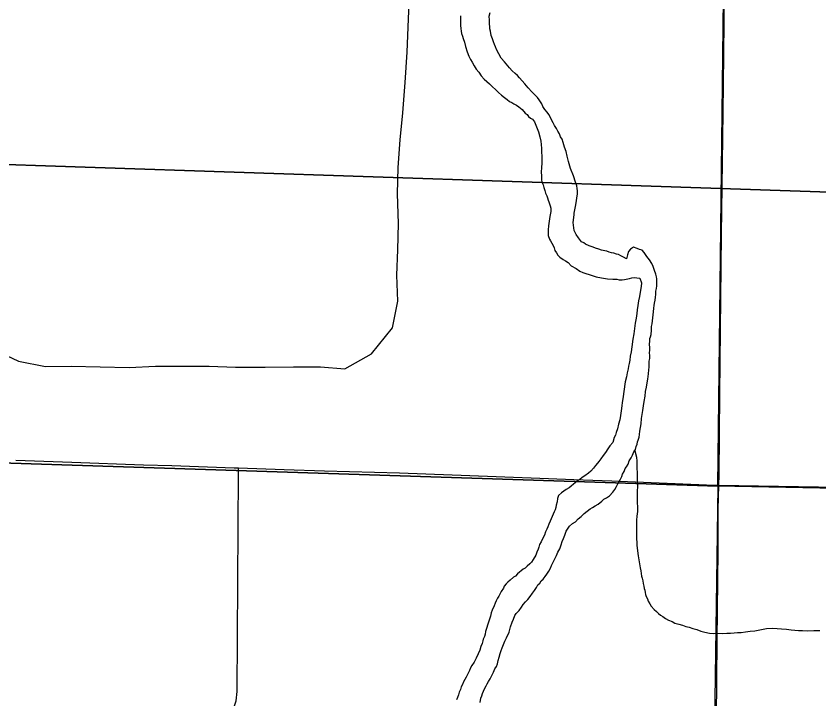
# Model space of a CAD drawing. Extents: x 0 to 68, y 0 to 52.9.
# Drawn here: x 48.448 to 49.292, y 35.989 to 36.707 of the extents above; entities that cross this region are included whole.
import ezdxf

# ---------------------------------------------------------------- set-up
doc = ezdxf.new("R2010")
doc.units = 0
for name, color, linetype in [('Default', 7, 'Continuous'), ('GM_X_Minor_River', 7, 'Continuous'), ('GM_X_Township_Road', 7, 'Continuous')]:
    doc.layers.add(name, color=color, linetype=linetype)

msp = doc.modelspace()

# ---------------------------------------------------------------- linework, layer by layer
at = {"layer": 'Default'}
for points in [[(48.42638, 37.83913), (49.74566, 37.79421), (49.69961, 36.50844), (48.38433, 36.55233)], [(48.15695, 37.30357), (49.19761, 37.26933), (49.18518, 36.21242), (48.14013, 36.24631)], [(48.38433, 36.55233), (49.69961, 36.50844), (49.66911, 35.18448), (48.34582, 35.22698)], [(49.18518, 36.21242), (49.17054, 35.16381), (48.11512, 35.19975), (48.14013, 36.24631)]]:
    msp.add_lwpolyline(points, close=True, dxfattribs=at)
for points in [[(49.65006, 36.20348), (49.18518, 36.21242), (49.19761, 37.26933), (49.65006, 37.26452)], [(48.63349, 36.33862), (48.65065, 36.33866), (48.67843, 36.33752), (48.70945, 36.33756), (48.73927, 36.338), (48.76746, 36.33807), (48.79322, 36.33576), (48.8212, 36.35149), (48.84329, 36.37896), (48.84888, 36.40701), (48.848, 36.43435), (48.84873, 36.46086), (48.84948, 36.48857), (48.84865, 36.51992), (48.8494, 36.54764), (48.85136, 36.57654), (48.85413, 36.60504), (48.85653, 36.63675), (48.85854, 36.66887), (48.85967, 36.69497), (48.86079, 36.72067)], [(48.9471, 36.68643), (48.94635, 36.69086), (48.94557, 36.69328), (48.9456, 36.69529), (48.94524, 36.69851), (48.94529, 36.70253), (48.94493, 36.70655), (48.94579, 36.71056)], [(48.91472, 36.70695), (48.91468, 36.70333), (48.91464, 36.70052), (48.9146, 36.6969), (48.91496, 36.69369), (48.91533, 36.69087), (48.9157, 36.68845), (48.91687, 36.68562), (48.91765, 36.6832), (48.91881, 36.67917), (48.91996, 36.67474), (48.9219, 36.66908), (48.92346, 36.66465), (48.92543, 36.661), (48.927, 36.65817), (48.92897, 36.65453), (48.93134, 36.65088), (48.93412, 36.64763), (48.93649, 36.64398), (48.93967, 36.64032), (48.94246, 36.63787), (48.94525, 36.63543), (48.94803, 36.63258), (48.95202, 36.62931), (48.9548, 36.62646), (48.95799, 36.62361), (48.96118, 36.62115), (48.96397, 36.61911), (48.96637, 36.61707), (48.96877, 36.61583), (48.97077, 36.6146), (48.97357, 36.61296), (48.97596, 36.61132), (48.97955, 36.60846), (48.98273, 36.6048), (48.98472, 36.60317), (48.98631, 36.60113), (48.9883, 36.5995), (48.9903, 36.59827), (48.99268, 36.59542), (48.99658, 36.58493), (48.99813, 36.57968), (48.99928, 36.57525), (48.99964, 36.57163), (48.99999, 36.5676), (48.99994, 36.56359), (49.00029, 36.55957), (49.00024, 36.55595), (49.00019, 36.55193), (48.99973, 36.54752), (48.99967, 36.5427), (49.00003, 36.53867), (48.99997, 36.53426), (49.00074, 36.53143), (49.00152, 36.52941), (49.00229, 36.52659), (49.00346, 36.52336), (49.00423, 36.52054), (49.0054, 36.51771), (49.00618, 36.51569)], [(49.1206, 36.42016), (49.12104, 36.42297), (49.12107, 36.42578), (49.1211, 36.42819), (49.12114, 36.4306), (49.12076, 36.43262), (49.11999, 36.43544), (49.11882, 36.43907), (49.11805, 36.44149), (49.11727, 36.44351), (49.1157, 36.44675), (49.11333, 36.45039), (49.11055, 36.45405), (49.10778, 36.4581), (49.1058, 36.46054), (49.10299, 36.46138), (49.10058, 36.46221), (49.09658, 36.46387), (49.09332, 36.46151), (49.09128, 36.45912), (49.09043, 36.45552), (49.08917, 36.45152), (49.08597, 36.45316), (49.08317, 36.45481), (49.08077, 36.45604), (49.07876, 36.45647), (49.07595, 36.45731), (49.07353, 36.45775), (49.07113, 36.45858), (49.06872, 36.45942), (49.06631, 36.45985), (49.0631, 36.4607), (49.06029, 36.46154), (49.05668, 36.46279), (49.05427, 36.46363), (49.05227, 36.46446), (49.04986, 36.46529), (49.04626, 36.46695), (49.04426, 36.46818), (49.04186, 36.46941), (49.03868, 36.47348), (49.03631, 36.47712), (49.03513, 36.47915), (49.03435, 36.48117), (49.03398, 36.48398), (49.03362, 36.4868), (49.03325, 36.48962), (49.03415, 36.49764), (49.03418, 36.49965), (49.03503, 36.50286), (49.03547, 36.50647), (49.03633, 36.51047), (49.0372, 36.51528), (49.03766, 36.5197), (49.0377, 36.52291), (49.03732, 36.52533), (49.03696, 36.52814), (49.0358, 36.53218), (49.03346, 36.53863), (49.03034, 36.54631), (49.02842, 36.55397), (49.02688, 36.55962), (49.02573, 36.56445), (49.02418, 36.56889), (49.02263, 36.57373), (49.02146, 36.57737), (49.01988, 36.5798), (49.01871, 36.58303), (49.01714, 36.58586), (49.01556, 36.58869), (49.01358, 36.59153), (49.01201, 36.59437), (49.01044, 36.5976), (49.00887, 36.60084), (49.00769, 36.60326), (49.0057, 36.6057), (49.00332, 36.60854), (49.00135, 36.61179), (49.00018, 36.61461), (48.99899, 36.61664), (48.99741, 36.61867), (48.99583, 36.6211), (48.99304, 36.62395), (48.98986, 36.62721), (48.98588, 36.63128), (48.98231, 36.63534), (48.97953, 36.63859), (48.97675, 36.64184), (48.97477, 36.64428), (48.97238, 36.64632), (48.96919, 36.64917), (48.96641, 36.65243), (48.96283, 36.65649), (48.96085, 36.65853), (48.95768, 36.66259), (48.95255, 36.67149), (48.95138, 36.67432), (48.9506, 36.67674), (48.94943, 36.67957), (48.94826, 36.6828), (48.9471, 36.68643)], [(49.00618, 36.51569), (49.00696, 36.51327), (49.00774, 36.51125), (49.00889, 36.50722), (49.00967, 36.5048), (49.00962, 36.50118), (49.00875, 36.49597), (49.00789, 36.49116), (49.00742, 36.48634), (49.00696, 36.48193), (49.00692, 36.47831), (49.00689, 36.4759), (49.00845, 36.47227), (49.00923, 36.47025), (49.01082, 36.46782), (49.01199, 36.46539), (49.01317, 36.46296), (49.01394, 36.46014), (49.01552, 36.45771), (49.0171, 36.45528), (49.01909, 36.45324), (49.02269, 36.45078), (49.02509, 36.44954), (49.02788, 36.4475), (49.03106, 36.44424), (49.03627, 36.44136), (49.04026, 36.4385), (49.04346, 36.43725), (49.05309, 36.43391), (49.05751, 36.43264), (49.06313, 36.43137), (49.06916, 36.43048), (49.0748, 36.43001), (49.07923, 36.42995), (49.08164, 36.42951), (49.08486, 36.42947), (49.08728, 36.42984), (49.09052, 36.4306), (49.09254, 36.43098), (49.09496, 36.43135), (49.09778, 36.43171), (49.1002, 36.43168), (49.10342, 36.43124), (49.10497, 36.42639), (49.10451, 36.42238), (49.10363, 36.41637), (49.10277, 36.41196), (49.1019, 36.40715), (49.10104, 36.40234), (49.10058, 36.39792), (49.10012, 36.39391), (49.09926, 36.3891), (49.09839, 36.38389), (49.09751, 36.37828), (49.09704, 36.37266), (49.09576, 36.36705), (49.09485, 36.35903), (49.09398, 36.35381), (49.09311, 36.349), (49.09266, 36.34499), (49.09221, 36.34138), (49.09137, 36.33858), (49.09093, 36.33577), (49.09008, 36.33176), (49.08922, 36.32736), (49.08794, 36.32215), (49.0853, 36.3041), (49.08485, 36.30049), (49.0844, 36.29688), (49.08353, 36.29167), (49.08306, 36.28686), (49.0822, 36.28205), (49.08093, 36.27764), (49.07966, 36.27284), (49.0784, 36.26884), (49.07756, 36.26603), (49.07633, 36.26364), (49.07505, 36.25843), (49.07178, 36.25486), (49.06973, 36.25167), (49.06726, 36.24769), (49.0648, 36.24451), (49.06235, 36.24132), (49.0603, 36.23854), (49.05866, 36.23655), (49.05662, 36.23417), (49.05457, 36.23138), (49.05171, 36.2282), (49.04926, 36.22623), (49.0456, 36.22346), (49.04276, 36.22149), (49.04032, 36.21951), (49.03788, 36.21794), (49.03544, 36.21596), (49.0334, 36.21438), (49.03096, 36.21241), (49.02893, 36.21082), (49.02568, 36.20886), (49.02324, 36.20728), (49.0208, 36.20531), (49.01794, 36.20253)], [(48.99046, 36.10003), (48.99251, 36.10282), (48.99457, 36.106), (48.99621, 36.1088), (48.99825, 36.11038), (48.99949, 36.11277), (49.00153, 36.11475), (49.00358, 36.11754), (49.00562, 36.11992), (49.00768, 36.12311), (49.00933, 36.1263), (49.01057, 36.1291), (49.01182, 36.13189), (49.01554, 36.13948), (49.01719, 36.14307), (49.01925, 36.14666), (49.02051, 36.15066), (49.02177, 36.15427), (49.02301, 36.15746), (49.02427, 36.16106), (49.02593, 36.16506), (49.02717, 36.16705), (49.02922, 36.17024), (49.03248, 36.17301), (49.03573, 36.17497), (49.03859, 36.17815), (49.04144, 36.18052), (49.0447, 36.1837), (49.04795, 36.18606), (49.0512, 36.18843), (49.05364, 36.19001), (49.05648, 36.19158), (49.05933, 36.19355), (49.06339, 36.19671), (49.06543, 36.19869), (49.06827, 36.20026), (49.07152, 36.20223), (49.0748, 36.2062), (49.07684, 36.20899), (49.0789, 36.21217), (49.08014, 36.21497), (49.08138, 36.21737), (49.08302, 36.21976), (49.08427, 36.22255), (49.0851, 36.22495), (49.08675, 36.22774), (49.088, 36.23094), (49.08923, 36.23293), (49.09088, 36.23572), (49.09213, 36.23892), (49.09418, 36.24211), (49.09543, 36.24491), (49.09708, 36.2485), (49.09873, 36.25089), (49.09957, 36.25409), (49.10041, 36.25649), (49.10084, 36.2589), (49.10167, 36.2609), (49.10252, 36.2641), (49.10296, 36.2669), (49.1034, 36.27011), (49.10385, 36.27413), (49.10471, 36.27813), (49.10518, 36.28375), (49.10564, 36.28776), (49.1065, 36.29217), (49.10696, 36.29699), (49.10782, 36.3014), (49.1087, 36.30701), (49.10916, 36.31183), (49.11043, 36.31663), (49.11089, 36.32104), (49.11175, 36.32505), (49.11222, 36.33067), (49.11267, 36.33468), (49.11311, 36.33749), (49.11316, 36.3411), (49.11319, 36.34392), (49.11363, 36.34672), (49.11367, 36.34954), (49.11331, 36.35316), (49.11374, 36.35516), (49.11377, 36.35797), (49.11342, 36.36159), (49.11386, 36.3648), (49.11389, 36.36761), (49.11432, 36.36962), (49.11516, 36.37202), (49.11562, 36.37643), (49.11567, 36.38045), (49.11611, 36.38325), (49.11655, 36.38646), (49.11747, 36.39569), (49.11792, 36.39971), (49.11836, 36.40251), (49.1188, 36.40492), (49.11924, 36.40813), (49.11968, 36.41133), (49.12012, 36.41414), (49.12016, 36.41735), (49.1206, 36.42016)], [(48.42448, 36.35581), (48.45011, 36.34386), (48.47864, 36.3383), (48.50564, 36.33878), (48.56645, 36.33725)], [(48.56645, 36.33725), (48.59426, 36.33853), (48.63349, 36.33862)], [(49.01794, 36.20253), (49.01669, 36.19933), (49.01625, 36.19612), (49.0154, 36.19252), (49.01497, 36.19011), (49.01413, 36.18772), (49.01329, 36.18531), (49.00915, 36.17573), (49.00749, 36.17253), (49.00665, 36.16973), (49.00541, 36.16734), (49.00417, 36.16454), (49.00292, 36.16094), (49.00085, 36.15695), (48.9996, 36.15375), (48.99796, 36.15096), (48.99711, 36.14816), (48.99628, 36.14616), (48.99503, 36.14296), (48.99379, 36.13977), (48.99131, 36.13538), (48.98926, 36.13259), (48.98763, 36.13061), (48.98478, 36.12823), (48.98274, 36.12625), (48.98071, 36.12507), (48.97867, 36.12349), (48.97664, 36.12191), (48.97461, 36.12033), (48.97256, 36.11795), (48.97053, 36.11677), (48.96686, 36.1136), (48.96442, 36.11163), (48.96279, 36.10964), (48.96074, 36.10725), (48.95991, 36.10526), (48.95745, 36.10167), (48.95662, 36.09967), (48.95497, 36.09688), (48.95373, 36.09449), (48.95209, 36.0917), (48.95125, 36.0893), (48.95001, 36.0865), (48.94794, 36.08211), (48.9471, 36.07931), (48.94624, 36.0757), (48.9454, 36.0725), (48.94415, 36.0693), (48.9433, 36.0661), (48.94247, 36.0637), (48.94164, 36.0617), (48.94121, 36.0597), (48.94077, 36.05689), (48.93993, 36.05449), (48.93869, 36.05169), (48.93826, 36.04969), (48.93742, 36.04689), (48.93617, 36.04369), (48.93492, 36.04009), (48.93326, 36.03609), (48.93118, 36.0317), (48.92912, 36.02731), (48.92665, 36.02373), (48.92541, 36.02133), (48.92417, 36.01854), (48.92251, 36.01494), (48.92086, 36.01175), (48.91922, 36.00896), (48.91798, 36.00656), (48.91673, 36.00377), (48.91549, 36.00137), (48.91465, 35.99857), (48.91341, 35.99577), (48.91257, 35.99297), (48.91173, 35.99017), (48.91049, 35.98778)], [(48.93543, 35.98504), (48.93629, 35.98945), (48.93713, 35.99185), (48.93797, 35.99425), (48.94004, 35.99944), (48.9417, 36.00263), (48.94293, 36.00463), (48.94417, 36.00702), (48.94582, 36.00981), (48.94746, 36.0126), (48.94953, 36.017), (48.95078, 36.02019), (48.95243, 36.02298), (48.95367, 36.02578), (48.95452, 36.02898), (48.95537, 36.03259), (48.95663, 36.03659), (48.95748, 36.03979), (48.95872, 36.04259), (48.95997, 36.04579), (48.96122, 36.04939), (48.96328, 36.05298), (48.96577, 36.05897), (48.96746, 36.06458), (48.96913, 36.06937), (48.97038, 36.07257), (48.97204, 36.07657), (48.97327, 36.07856), (48.97654, 36.08173), (48.979, 36.08532), (48.98065, 36.08811), (48.9831, 36.09089), (48.98555, 36.09327), (48.988, 36.09645), (48.99046, 36.10003)]]:
    msp.add_lwpolyline(points, dxfattribs=at)
at = {"layer": 'GM_X_Minor_River'}
msp.add_lwpolyline([(49.09788, 36.24966), (49.09983, 36.24284), (49.10018, 36.23881), (49.10015, 36.236), (49.10012, 36.23359), (49.10008, 36.23038), (49.10045, 36.22756), (49.10038, 36.22234), (49.10032, 36.21752), (49.10065, 36.21229), (49.10058, 36.20667), (49.10052, 36.20144), (49.10044, 36.19542), (49.10078, 36.19019), (49.10072, 36.18577), (49.10026, 36.18095), (49.0998, 36.17654), (49.09974, 36.17172), (49.09968, 36.1665), (49.09959, 36.16007), (49.10027, 36.15002), (49.10134, 36.13915), (49.1021, 36.13512), (49.10285, 36.13069), (49.1036, 36.12667), (49.10437, 36.12344), (49.10474, 36.12062), (49.1051, 36.11781), (49.10588, 36.11579), (49.10625, 36.11297), (49.10662, 36.11015), (49.10739, 36.10733), (49.10776, 36.10491), (49.10854, 36.1029), (49.10891, 36.10048), (49.10929, 36.09847), (49.11007, 36.09645), (49.11125, 36.09402), (49.11202, 36.0916), (49.1136, 36.08877), (49.11518, 36.08634), (49.11836, 36.08268), (49.12075, 36.08064), (49.12274, 36.0786), (49.12513, 36.07696), (49.12753, 36.07532), (49.13032, 36.07328), (49.13353, 36.07163), (49.13713, 36.06997), (49.13993, 36.06833), (49.14435, 36.06747), (49.14796, 36.06622), (49.15157, 36.06496), (49.15519, 36.06411), (49.1588, 36.06286), (49.16321, 36.06159), (49.16722, 36.05993), (49.17164, 36.05907), (49.17646, 36.0578), (49.18088, 36.05734), (49.18492, 36.05769), (49.19056, 36.05762), (49.19459, 36.05797), (49.19862, 36.05791), (49.20225, 36.05827), (49.20588, 36.05862), (49.20991, 36.05857), (49.21435, 36.05931), (49.21919, 36.06005), (49.22403, 36.06039), (49.23655, 36.06264), (49.24259, 36.06296), (49.24743, 36.0629), (49.25226, 36.06243), (49.25749, 36.06196), (49.26232, 36.0615), (49.26634, 36.06104), (49.26996, 36.06059), (49.27439, 36.06053), (49.27963, 36.06046), (49.28607, 36.06078), (49.29252, 36.0607)], dxfattribs=at)
at = {"layer": 'GM_X_Township_Road'}
for points in [[(49.18629, 36.21348), (49.18652, 36.22408), (49.18717, 36.30945), (49.18923, 36.47692), (49.19055, 36.57871), (49.19123, 36.63453), (49.19274, 36.76587), (49.19442, 36.89065), (49.19506, 36.95632), (49.19626, 37.12379), (49.19631, 37.2026), (49.19704, 37.27064)], [(48.44723, 36.23969), (48.50628, 36.23771), (48.58171, 36.23487), (48.61124, 36.23406), (48.67683, 36.23178), (48.68137, 36.23163)], [(48.6483, 35.17802), (48.64881, 35.18381), (48.64925, 35.20348), (48.65342, 35.51215), (48.65655, 35.75188), (48.65657, 35.811), (48.65887, 35.92264), (48.65941, 35.94237), (48.66102, 35.95203), (48.66322, 35.95818), (48.66637, 35.96393), (48.67393, 35.9747), (48.67692, 35.98049), (48.67882, 35.98673), (48.67999, 35.99652), (48.68134, 36.2264), (48.68137, 36.23163)], [(48.68137, 36.23163), (48.72933, 36.23008), (48.77196, 36.22849), (48.8507, 36.2263), (48.95237, 36.22273), (49.0072, 36.2206), (49.03377, 36.21935), (49.07381, 36.21794), (49.18191, 36.21357), (49.18629, 36.21348)], [(49.18385, 35.68792), (49.18394, 35.73513), (49.18336, 35.80409), (49.18302, 35.84021), (49.18327, 35.88289), (49.18396, 35.92556), (49.18382, 35.96816), (49.18456, 36.05007), (49.18543, 36.14529), (49.18575, 36.18798), (49.18629, 36.21348)], [(49.18629, 36.21348), (49.33288, 36.21117), (49.40179, 36.20989), (49.53963, 36.20804), (49.56916, 36.2077), (49.60195, 36.20698), (49.65006, 36.20628)]]:
    msp.add_lwpolyline(points, dxfattribs=at)

doc.saveas('drawing.dxf')
